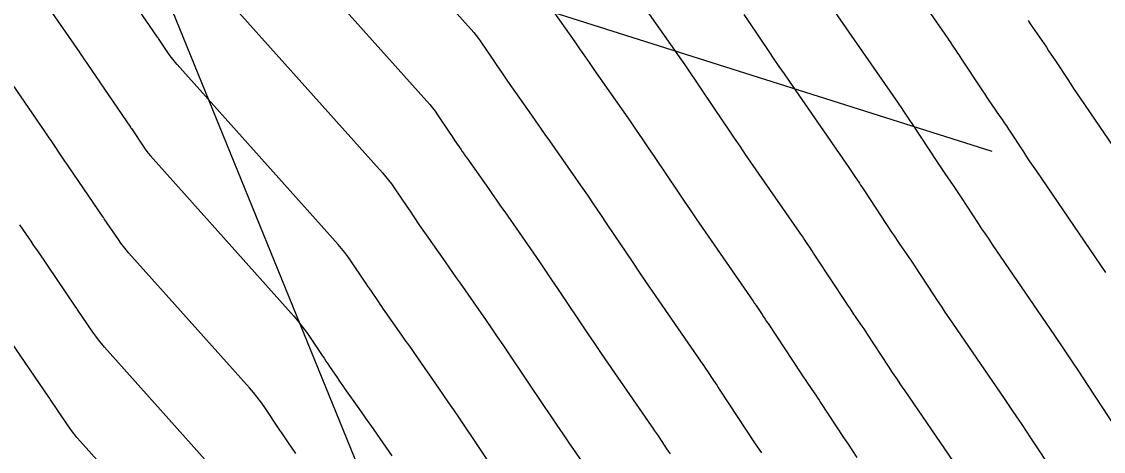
# Model space of a CAD drawing. Extents: x 954385 to 988206, y 1868364 to 1924553.
# Drawn here: x 956069.42 to 956111.45, y 1922757.27 to 1922773.97 of the extents above; entities that cross this region are included whole.
import ezdxf

# ---------------------------------------------------------------- set-up
doc = ezdxf.new("R2010")
doc.units = 0
for name, color, linetype in [('26', 7, 'Continuous'), ('6', 7, 'Continuous'), ('7', 7, 'Continuous')]:
    doc.layers.add(name, color=color, linetype=linetype)

msp = doc.modelspace()

# ---------------------------------------------------------------- linework, layer by layer
at = {"layer": '26'}
for points in [[(956057.131, 1922818.928), (956105.863, 1922699.31), (956101.124, 1922702.991), (956105.863, 1922699.31), (956106.681, 1922705.254)], [(956107.131, 1922768.928), (956038.769, 1922790.587), (956044.628, 1922791.878), (956038.769, 1922790.587), (956042.816, 1922786.158)]]:
    msp.add_lwpolyline(points, dxfattribs=at)
at = {"layer": '6'}
for points in [[(956069.976, 1922775.235), (956071.653, 1922772.798), (956071.721, 1922772.698), (956071.79, 1922772.598), (956071.858, 1922772.498), (956071.927, 1922772.398), (956072.2, 1922771.998), (956072.268, 1922771.898), (956072.336, 1922771.798), (956072.405, 1922771.698), (956072.473, 1922771.598), (956073.647, 1922769.871), (956073.66, 1922769.852), (956073.683, 1922769.818), (956073.686, 1922769.813), (956074.17, 1922769.099), (956074.253, 1922768.98), (956074.341, 1922768.863), (956074.432, 1922768.75), (956074.527, 1922768.64), (956080.002, 1922762.52), (956080.142, 1922762.358), (956080.276, 1922762.192), (956080.404, 1922762.021), (956080.527, 1922761.846), (956081.102, 1922760.994), (956081.175, 1922760.887), (956081.247, 1922760.78), (956081.319, 1922760.674), (956081.391, 1922760.567), (956081.679, 1922760.14), (956081.752, 1922760.033), (956081.824, 1922759.927), (956081.898, 1922759.821), (956081.972, 1922759.715), (956082.522, 1922758.933), (956082.638, 1922758.767), (956082.754, 1922758.601), (956082.87, 1922758.435), (956082.986, 1922758.269), (956083.801, 1922757.1)], [(956089.88, 1922774.649), (956090.912, 1922773.181), (956091.1, 1922772.914), (956091.287, 1922772.646), (956091.474, 1922772.379), (956091.661, 1922772.111), (956093.064, 1922770.099), (956093.301, 1922769.757), (956093.536, 1922769.414), (956093.77, 1922769.07), (956094.003, 1922768.725), (956094.929, 1922767.343), (956095.161, 1922766.998), (956095.394, 1922766.654), (956095.629, 1922766.31), (956095.865, 1922765.968), (956097.725, 1922763.281), (956097.784, 1922763.195), (956097.844, 1922763.108), (956097.902, 1922763.021), (956097.961, 1922762.934), (956098.194, 1922762.584), (956098.252, 1922762.496), (956098.31, 1922762.409), (956098.368, 1922762.321), (956098.425, 1922762.234), (956099.694, 1922760.307), (956099.758, 1922760.211), (956099.822, 1922760.116), (956099.886, 1922760.021), (956099.951, 1922759.926), (956100.212, 1922759.547), (956100.277, 1922759.452), (956100.341, 1922759.357), (956100.405, 1922759.261), (956100.468, 1922759.165), (956101.36, 1922757.804), (956101.531, 1922757.545), (956101.702, 1922757.287), (956101.875, 1922757.03)], [(956108.525, 1922774.019), (956108.612, 1922773.887), (956108.7, 1922773.755), (956108.789, 1922773.625), (956108.878, 1922773.494), (956109.237, 1922772.973), (956109.326, 1922772.843), (956109.414, 1922772.712), (956109.502, 1922772.58), (956109.589, 1922772.448), (956110.091, 1922771.682), (956110.204, 1922771.511), (956110.318, 1922771.34), (956110.432, 1922771.169), (956110.548, 1922770.999), (956113.509, 1922766.664)]]:
    msp.add_lwpolyline(points, dxfattribs=at)
at = {"layer": '7'}
for points in [[(956078.287, 1922783.285), (956086.891, 1922773.666), (956086.991, 1922773.55), (956087.087, 1922773.432), (956087.179, 1922773.31), (956087.266, 1922773.184), (956087.677, 1922772.576), (956087.78, 1922772.423), (956087.883, 1922772.271), (956088.089, 1922771.965), (956088.141, 1922771.889), (956088.193, 1922771.813), (956088.246, 1922771.738), (956088.298, 1922771.662), (956089.234, 1922770.331), (956089.407, 1922770.084), (956089.581, 1922769.837), (956089.754, 1922769.59), (956089.926, 1922769.342), (956091.147, 1922767.591), (956091.404, 1922767.221), (956091.658, 1922766.851), (956091.911, 1922766.479), (956092.162, 1922766.106), (956093.164, 1922764.611), (956093.415, 1922764.238), (956093.667, 1922763.866), (956093.921, 1922763.495), (956094.176, 1922763.125), (956095.804, 1922760.773), (956095.867, 1922760.681), (956095.931, 1922760.588), (956095.994, 1922760.495), (956096.056, 1922760.402), (956096.305, 1922760.028), (956096.367, 1922759.934), (956096.429, 1922759.84), (956096.491, 1922759.747), (956096.553, 1922759.653), (956097.928, 1922757.565), (956097.987, 1922757.476), (956098.046, 1922757.388), (956098.106, 1922757.3), (956098.166, 1922757.212)], [(956077.347, 1922779.624), (956085.169, 1922770.88), (956085.279, 1922770.752), (956085.384, 1922770.622), (956085.485, 1922770.487), (956085.582, 1922770.35), (956086.034, 1922769.68), (956086.147, 1922769.512), (956086.26, 1922769.345), (956086.487, 1922769.009), (956086.544, 1922768.925), (956086.601, 1922768.842), (956086.659, 1922768.758), (956086.717, 1922768.675), (956087.556, 1922767.482), (956087.715, 1922767.255), (956087.874, 1922767.028), (956088.033, 1922766.801), (956088.191, 1922766.574), (956089.306, 1922764.974), (956089.544, 1922764.631), (956089.781, 1922764.287), (956090.015, 1922763.942), (956090.248, 1922763.596), (956091.428, 1922761.836), (956091.683, 1922761.457), (956091.94, 1922761.079), (956092.198, 1922760.701), (956092.457, 1922760.325), (956093.883, 1922758.265), (956093.95, 1922758.167), (956094.018, 1922758.068), (956094.085, 1922757.969), (956094.151, 1922757.869), (956094.416, 1922757.471), (956094.482, 1922757.372), (956094.549, 1922757.272), (956094.615, 1922757.172)], [(956102.622, 1922777.341), (956105.41, 1922773.313), (956105.453, 1922773.25), (956105.495, 1922773.188), (956105.538, 1922773.125), (956105.58, 1922773.062), (956105.748, 1922772.809), (956105.79, 1922772.746), (956105.832, 1922772.683), (956105.874, 1922772.62), (956105.915, 1922772.557), (956106.759, 1922771.276), (956106.841, 1922771.152), (956106.924, 1922771.028), (956107.008, 1922770.904), (956107.093, 1922770.78), (956107.432, 1922770.288), (956107.516, 1922770.165), (956107.6, 1922770.041), (956107.683, 1922769.916), (956107.765, 1922769.792), (956108.345, 1922768.906), (956108.469, 1922768.717), (956108.595, 1922768.529), (956108.721, 1922768.341), (956108.848, 1922768.154), (956111.537, 1922764.218)], [(956076.407, 1922775.963), (956083.446, 1922768.093), (956083.566, 1922767.954), (956083.681, 1922767.812), (956083.791, 1922767.665), (956083.897, 1922767.515), (956084.39, 1922766.785), (956084.514, 1922766.602), (956084.637, 1922766.419), (956084.884, 1922766.053), (956084.946, 1922765.961), (956085.009, 1922765.87), (956085.072, 1922765.779), (956085.135, 1922765.689), (956085.878, 1922764.632), (956086.023, 1922764.426), (956086.167, 1922764.219), (956086.312, 1922764.013), (956086.456, 1922763.806), (956087.471, 1922762.35), (956087.688, 1922762.038), (956087.903, 1922761.724), (956088.117, 1922761.41), (956088.329, 1922761.095), (956089.745, 1922758.981), (956089.978, 1922758.636), (956090.212, 1922758.291), (956090.447, 1922757.947), (956090.683, 1922757.604), (956091.961, 1922755.757)], [(956088.063, 1922756.126), (956086.409, 1922758.594), (956086.218, 1922758.878), (956086.025, 1922759.161), (956085.831, 1922759.444), (956085.636, 1922759.725), (956084.721, 1922761.038), (956084.591, 1922761.224), (956084.461, 1922761.41), (956084.33, 1922761.596), (956084.2, 1922761.782), (956083.553, 1922762.702), (956083.485, 1922762.8), (956083.417, 1922762.898), (956083.349, 1922762.997), (956083.282, 1922763.096), (956083.014, 1922763.493), (956082.947, 1922763.592), (956082.88, 1922763.691), (956082.813, 1922763.79), (956082.746, 1922763.889), (956082.212, 1922764.68), (956082.098, 1922764.843), (956081.979, 1922765.002), (956081.854, 1922765.156), (956081.724, 1922765.307), (956075.467, 1922772.301), (956075.384, 1922772.397), (956075.305, 1922772.495), (956075.229, 1922772.596), (956075.157, 1922772.699), (956074.737, 1922773.319), (956074.726, 1922773.336), (956074.707, 1922773.365), (956074.704, 1922773.369), (956073.685, 1922774.868)], [(956105.624, 1922756.875), (956103.749, 1922759.619), (956103.586, 1922759.858), (956103.425, 1922760.098), (956103.265, 1922760.338), (956103.107, 1922760.579), (956102.293, 1922761.822), (956102.224, 1922761.925), (956102.156, 1922762.028), (956102.087, 1922762.13), (956102.017, 1922762.232), (956101.736, 1922762.639), (956101.667, 1922762.741), (956101.597, 1922762.844), (956101.529, 1922762.946), (956101.46, 1922763.05), (956100.298, 1922764.814), (956100.244, 1922764.896), (956100.19, 1922764.977), (956100.136, 1922765.059), (956100.082, 1922765.14), (956099.866, 1922765.466), (956099.811, 1922765.547), (956099.757, 1922765.628), (956099.702, 1922765.709), (956099.646, 1922765.789), (956097.554, 1922768.811), (956097.337, 1922769.126), (956097.122, 1922769.441), (956096.907, 1922769.757), (956096.694, 1922770.075), (956095.843, 1922771.344), (956095.63, 1922771.661), (956095.415, 1922771.977), (956095.198, 1922772.292), (956094.98, 1922772.606), (956093.396, 1922774.879)], [(956097.489, 1922774.253), (956097.683, 1922773.964), (956098.459, 1922772.806), (956098.654, 1922772.517), (956098.849, 1922772.229), (956099.046, 1922771.941), (956099.244, 1922771.654), (956101.567, 1922768.297), (956101.619, 1922768.223), (956101.669, 1922768.148), (956101.72, 1922768.073), (956101.77, 1922767.998), (956101.971, 1922767.697), (956102.021, 1922767.621), (956102.071, 1922767.546), (956102.121, 1922767.471), (956102.17, 1922767.395), (956103.226, 1922765.792), (956103.299, 1922765.682), (956103.373, 1922765.572), (956103.447, 1922765.462), (956103.522, 1922765.353), (956103.822, 1922764.917), (956103.896, 1922764.808), (956103.97, 1922764.699), (956104.044, 1922764.589), (956104.117, 1922764.478), (956104.853, 1922763.355), (956105, 1922763.131), (956105.148, 1922762.908), (956105.298, 1922762.686), (956105.449, 1922762.464), (956107.592, 1922759.326), (956107.937, 1922758.818), (956108.279, 1922758.31), (956108.619, 1922757.799), (956108.957, 1922757.287), (956110.758, 1922754.543)], [(956112.497, 1922757.343), (956110.84, 1922759.866), (956110.525, 1922760.345), (956110.207, 1922760.822), (956109.887, 1922761.298), (956109.565, 1922761.772), (956107.148, 1922765.309), (956107.009, 1922765.514), (956106.872, 1922765.719), (956106.735, 1922765.924), (956106.599, 1922766.131), (956105.941, 1922767.135), (956105.863, 1922767.253), (956105.785, 1922767.37), (956105.706, 1922767.486), (956105.627, 1922767.603), (956105.307, 1922768.067), (956105.228, 1922768.183), (956105.149, 1922768.3), (956105.07, 1922768.417), (956104.992, 1922768.534), (956104.043, 1922769.976), (956103.997, 1922770.045), (956103.951, 1922770.115), (956103.905, 1922770.184), (956103.859, 1922770.253), (956103.675, 1922770.53), (956103.629, 1922770.599), (956103.582, 1922770.668), (956103.536, 1922770.737), (956103.488, 1922770.805), (956100.933, 1922774.497)], [(956080.077, 1922757.183), (956079.768, 1922757.641), (956079.69, 1922757.755), (956079.613, 1922757.87), (956079.536, 1922757.984), (956079.459, 1922758.099), (956078.842, 1922759.011), (956078.711, 1922759.199), (956078.573, 1922759.382), (956078.429, 1922759.56), (956078.279, 1922759.734), (956073.587, 1922764.979), (956073.479, 1922765.104), (956073.376, 1922765.232), (956073.277, 1922765.363), (956073.182, 1922765.498), (956072.635, 1922766.307), (956072.62, 1922766.329), (956072.598, 1922766.362), (956072.591, 1922766.372), (956071.261, 1922768.329), (956071.184, 1922768.442), (956071.106, 1922768.555), (956071.029, 1922768.669), (956070.952, 1922768.782), (956070.642, 1922769.235), (956070.565, 1922769.348), (956070.488, 1922769.461), (956070.41, 1922769.574), (956070.332, 1922769.687), (956068.434, 1922772.447)], [(956076.557, 1922756.947), (956072.647, 1922761.318), (956072.527, 1922761.457), (956072.411, 1922761.6), (956072.301, 1922761.747), (956072.195, 1922761.898), (956071.584, 1922762.801), (956071.567, 1922762.826), (956071.543, 1922762.862), (956071.535, 1922762.874), (956070.049, 1922765.059), (956069.963, 1922765.186), (956069.877, 1922765.312), (956069.79, 1922765.439), (956069.704, 1922765.565), (956069.358, 1922766.071)], [(956074.835, 1922754.161), (956071.707, 1922757.657), (956071.574, 1922757.81), (956071.447, 1922757.969), (956071.325, 1922758.131), (956071.208, 1922758.297), (956070.532, 1922759.295), (956070.514, 1922759.322), (956070.487, 1922759.363), (956070.478, 1922759.376), (956068.837, 1922761.789)]]:
    msp.add_lwpolyline(points, dxfattribs=at)

doc.saveas('drawing.dxf')
